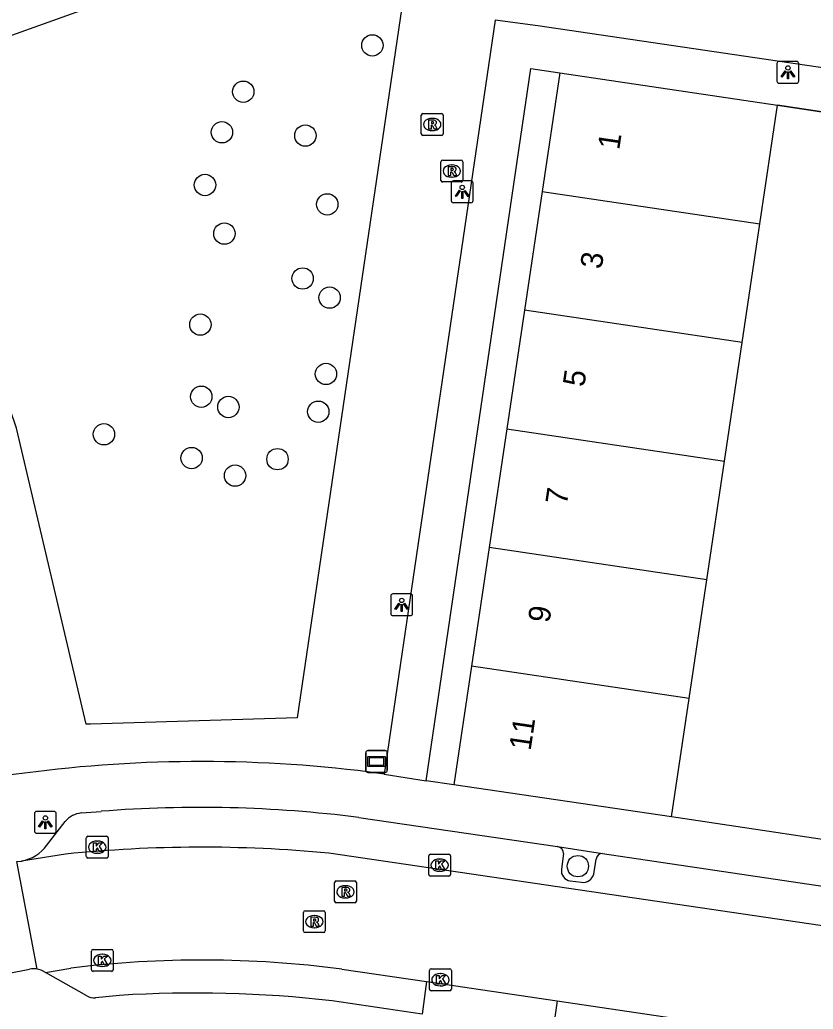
# Model space of a CAD drawing. Extents: x 164150 to 165261, y 382513 to 383432.
# Drawn here: x 164295.54 to 164331.87, y 383301.75 to 383347.02 of the extents above; entities that cross this region are included whole.
import ezdxf

# ---------------------------------------------------------------- set-up
doc = ezdxf.new("R2010")
doc.units = 0
for name, color, linetype in [('IMGEO_Boom', 7, 'Continuous'), ('IMGEO_Groenvoorziening', 7, 'Continuous'), ('IMGEO_Kolk', 7, 'Continuous'), ('IMGEO_Lichtpunt', 7, 'Continuous'), ('IMGEO_Muur', 7, 'Continuous'), ('IMGEO_Pand', 7, 'Continuous'), ('IMGEO_Pand_nummerreeks', 7, 'Continuous'), ('IMGEO_Parkeervlak_open', 7, 'Continuous'), ('IMGEO_Rijbaan_lokaal_open', 7, 'Continuous'), ('IMGEO_Rioolput', 7, 'Continuous'), ('IMGEO_Straatnaambord', 7, 'Continuous'), ('IMGEO_Voetpad_open', 7, 'Continuous')]:
    doc.layers.add(name, color=color, linetype=linetype)

msp = doc.modelspace()

# ---------------------------------------------------------------- linework, layer by layer
at = {"layer": 'IMGEO_Boom'}
for centre in [(164311.683, 383345.85), (164305.77, 383343.73), (164304.793, 383341.875), (164308.615, 383341.724), (164304.019, 383339.462), (164309.619, 383338.575), (164304.909, 383337.24), (164308.491, 383335.183), (164309.723, 383334.308), (164303.806, 383333.073), (164309.559, 383330.815), (164303.846, 383329.771), (164305.09, 383329.302), (164309.204, 383329.088), (164299.39, 383328.055), (164303.403, 383326.964), (164307.339, 383326.915), (164305.396, 383326.165), (164321.094, 383308.291)]:
    msp.add_circle(centre, 0.489, dxfattribs=at)
at = {"layer": 'IMGEO_Groenvoorziening'}
msp.add_lwpolyline([(164308.247, 383315.073), (164298.768, 383314.794), (164298.574, 383314.789), (164295.387, 383328.333), (164289.902, 383344.437), (164313.822, 383353.004), (164308.247, 383315.073)], dxfattribs=at)
at = {"layer": 'IMGEO_Kolk'}
for p, q in [((164298.584, 383308.733), (164298.584, 383309.585)), ((164298.659, 383309.659), (164299.511, 383309.659)), ((164299.072, 383309.439), (164299.097, 383309.439)), ((164299.585, 383309.585), (164299.585, 383308.733)), ((164299.095, 383308.879), (164299.07, 383308.879)), ((164314.339, 383308.836), (164315.191, 383308.836)), ((164299.511, 383308.659), (164298.659, 383308.659)), ((164314.264, 383307.91), (164314.264, 383308.762)), ((164314.752, 383308.616), (164314.777, 383308.616)), ((164315.265, 383308.762), (164315.265, 383307.91)), ((164314.775, 383308.056), (164314.75, 383308.056)), ((164315.191, 383307.836), (164314.339, 383307.836)), ((164298.815, 383303.553), (164298.815, 383304.405)), ((164298.89, 383304.479), (164299.742, 383304.479)), ((164299.816, 383304.405), (164299.816, 383303.553)), ((164299.303, 383304.259), (164299.328, 383304.259)), ((164299.742, 383303.479), (164298.89, 383303.479)), ((164299.326, 383303.699), (164299.301, 383303.699)), ((164314.3, 383302.667), (164314.3, 383303.519)), ((164314.375, 383303.593), (164315.227, 383303.593)), ((164315.301, 383303.519), (164315.301, 383302.667)), ((164314.788, 383303.373), (164314.813, 383303.373)), ((164315.227, 383302.593), (164314.375, 383302.593)), ((164314.811, 383302.813), (164314.786, 383302.813))]:
    msp.add_line(p, q, dxfattribs=at)
for points in [[(164298.584, 383308.733), (164298.584, 383309.585)], [(164298.659, 383309.659), (164299.511, 383309.659)], [(164298.905, 383309.359), (164299.028, 383309.359), (164299.028, 383309.208), (164299.158, 383309.359), (164299.322, 383309.359), (164299.176, 383309.208), (164299.329, 383308.959), (164299.177, 383308.959), (164299.092, 383309.123), (164299.028, 383309.056), (164299.028, 383308.959), (164298.905, 383308.959), (164298.905, 383309.359)], [(164299.585, 383309.585), (164299.585, 383308.733)], [(164314.339, 383308.836), (164315.191, 383308.836)], [(164299.511, 383308.659), (164298.659, 383308.659)], [(164314.264, 383307.91), (164314.264, 383308.762)], [(164314.585, 383308.536), (164314.708, 383308.536), (164314.708, 383308.385), (164314.838, 383308.536), (164315.002, 383308.536), (164314.856, 383308.385), (164315.009, 383308.136), (164314.857, 383308.136), (164314.772, 383308.3), (164314.708, 383308.233), (164314.708, 383308.136), (164314.585, 383308.136), (164314.585, 383308.536)], [(164315.265, 383308.762), (164315.265, 383307.91)], [(164315.191, 383307.836), (164314.339, 383307.836)], [(164298.815, 383303.553), (164298.815, 383304.405)], [(164298.89, 383304.479), (164299.742, 383304.479)], [(164299.816, 383304.405), (164299.816, 383303.553)], [(164299.136, 383304.179), (164299.259, 383304.179), (164299.259, 383304.028), (164299.389, 383304.179), (164299.553, 383304.179), (164299.407, 383304.028), (164299.56, 383303.779), (164299.408, 383303.779), (164299.323, 383303.943), (164299.259, 383303.876), (164299.259, 383303.779), (164299.136, 383303.779), (164299.136, 383304.179)], [(164299.742, 383303.479), (164298.89, 383303.479)], [(164314.3, 383302.667), (164314.3, 383303.519)], [(164314.375, 383303.593), (164315.227, 383303.593)], [(164315.301, 383303.519), (164315.301, 383302.667)], [(164314.621, 383303.293), (164314.744, 383303.293), (164314.744, 383303.142), (164314.874, 383303.293), (164315.038, 383303.293), (164314.892, 383303.142), (164315.045, 383302.893), (164314.893, 383302.893), (164314.808, 383303.057), (164314.744, 383302.99), (164314.744, 383302.893), (164314.621, 383302.893), (164314.621, 383303.293)], [(164315.227, 383302.593), (164314.375, 383302.593)]]:
    msp.add_lwpolyline(points, dxfattribs=at)
for centre, start, end in [((164298.661, 383309.583), 91.552, 178.448), ((164298.661, 383309.583), 91.552, 178.448), ((164299.509, 383309.583), 1.552, 88.448), ((164299.509, 383309.583), 1.552, 88.448), ((164314.341, 383308.76), 91.552, 178.448), ((164314.341, 383308.76), 91.552, 178.448), ((164315.189, 383308.76), 1.552, 88.448), ((164315.189, 383308.76), 1.552, 88.448), ((164298.661, 383308.735), 181.552, 268.448), ((164298.661, 383308.735), 181.552, 268.448), ((164299.509, 383308.735), 271.552, 358.448), ((164299.509, 383308.735), 271.552, 358.448), ((164314.341, 383307.912), 181.552, 268.448), ((164314.341, 383307.912), 181.552, 268.448), ((164315.189, 383307.912), 271.552, 358.448), ((164315.189, 383307.912), 271.552, 358.448), ((164298.892, 383304.403), 91.552, 178.448), ((164298.892, 383304.403), 91.552, 178.448), ((164299.74, 383304.403), 1.552, 88.448), ((164299.74, 383304.403), 1.552, 88.448), ((164298.892, 383303.555), 181.552, 268.448), ((164298.892, 383303.555), 181.552, 268.448), ((164299.74, 383303.555), 271.552, 358.448), ((164299.74, 383303.555), 271.552, 358.448), ((164314.377, 383303.517), 91.552, 178.448), ((164314.377, 383303.517), 91.552, 178.448), ((164315.225, 383303.517), 1.552, 88.448), ((164315.225, 383303.517), 1.552, 88.448), ((164314.377, 383302.669), 181.552, 268.448), ((164314.377, 383302.669), 181.552, 268.448), ((164315.225, 383302.669), 271.552, 358.448), ((164315.225, 383302.669), 271.552, 358.448)]:
    msp.add_arc(centre, 0.0765, start, end, dxfattribs=at)
for centre, major_axis, ratio, start_param, end_param in [((164299.071, 383309.159), (-0.387, 0.002), 0.722429, 4.712389, 7.853982), ((164299.096, 383309.159), (-0.39, 0.002), 0.717154, 1.570796, 4.712389), ((164314.751, 383308.336), (-0.387, 0.002), 0.722429, 4.712389, 7.853982), ((164314.776, 383308.336), (-0.39, 0.002), 0.717154, 1.570796, 4.712389), ((164299.302, 383303.979), (-0.387, 0.002), 0.722429, 4.712389, 7.853982), ((164299.327, 383303.979), (-0.39, 0.002), 0.717154, 1.570796, 4.712389), ((164314.787, 383303.093), (-0.387, 0.002), 0.722429, 4.712389, 7.853982), ((164314.812, 383303.093), (-0.39, 0.002), 0.717154, 1.570796, 4.712389)]:
    msp.add_ellipse(centre, major_axis=major_axis, ratio=ratio, start_param=start_param, end_param=end_param, dxfattribs=at)
at = {"layer": 'IMGEO_Lichtpunt'}
for p, q in [((164331.116, 383345.114), (164330.308, 383345.114)), ((164331.116, 383345.114), (164330.308, 383345.114)), ((164330.214, 383345.019), (164330.214, 383344.212)), ((164330.214, 383345.019), (164330.214, 383344.212)), ((164331.21, 383344.212), (164331.21, 383345.019)), ((164331.21, 383344.212), (164331.21, 383345.019)), ((164330.308, 383344.118), (164331.116, 383344.118)), ((164330.308, 383344.118), (164331.116, 383344.118)), ((164316.2, 383339.649), (164315.392, 383339.649)), ((164316.2, 383339.649), (164315.392, 383339.649)), ((164315.298, 383339.554), (164315.298, 383338.747)), ((164315.298, 383339.554), (164315.298, 383338.747)), ((164316.294, 383338.747), (164316.294, 383339.554)), ((164316.294, 383338.747), (164316.294, 383339.554)), ((164315.392, 383338.653), (164316.2, 383338.653)), ((164315.392, 383338.653), (164316.2, 383338.653)), ((164312.528, 383320.656), (164312.528, 383319.849)), ((164312.528, 383320.656), (164312.528, 383319.849)), ((164313.43, 383320.751), (164312.622, 383320.751)), ((164313.43, 383320.751), (164312.622, 383320.751)), ((164313.524, 383319.849), (164313.524, 383320.656)), ((164313.524, 383319.849), (164313.524, 383320.656)), ((164312.622, 383319.755), (164313.43, 383319.755)), ((164312.622, 383319.755), (164313.43, 383319.755)), ((164296.209, 383310.699), (164296.209, 383309.892)), ((164296.209, 383310.699), (164296.209, 383309.892)), ((164297.111, 383310.794), (164296.303, 383310.794)), ((164297.111, 383310.794), (164296.303, 383310.794)), ((164297.205, 383309.892), (164297.205, 383310.699)), ((164297.205, 383309.892), (164297.205, 383310.699)), ((164296.303, 383309.798), (164297.111, 383309.798)), ((164296.303, 383309.798), (164297.111, 383309.798))]:
    msp.add_line(p, q, dxfattribs=at)
for points in [[(164330.588, 383344.683), (164330.627, 383344.655), (164330.439, 383344.393), (164330.401, 383344.42), (164330.588, 383344.683)], [(164330.69, 383344.635), (164330.737, 383344.635), (164330.737, 383344.313), (164330.69, 383344.313), (164330.69, 383344.635)], [(164330.8, 383344.655), (164330.838, 383344.682), (164331.025, 383344.42), (164330.986, 383344.392), (164330.8, 383344.655)], [(164315.672, 383339.218), (164315.711, 383339.19), (164315.523, 383338.928), (164315.485, 383338.955), (164315.672, 383339.218)], [(164315.774, 383339.17), (164315.821, 383339.17), (164315.821, 383338.848), (164315.774, 383338.848), (164315.774, 383339.17)], [(164315.884, 383339.19), (164315.922, 383339.217), (164316.109, 383338.955), (164316.07, 383338.927), (164315.884, 383339.19)], [(164312.902, 383320.32), (164312.941, 383320.292), (164312.753, 383320.03), (164312.715, 383320.057), (164312.902, 383320.32)], [(164313.004, 383320.272), (164313.051, 383320.272), (164313.051, 383319.95), (164313.004, 383319.95), (164313.004, 383320.272)], [(164313.114, 383320.292), (164313.152, 383320.319), (164313.339, 383320.057), (164313.3, 383320.029), (164313.114, 383320.292)], [(164296.583, 383310.363), (164296.622, 383310.335), (164296.434, 383310.073), (164296.396, 383310.1), (164296.583, 383310.363)], [(164296.685, 383310.315), (164296.732, 383310.315), (164296.732, 383309.993), (164296.685, 383309.993), (164296.685, 383310.315)], [(164296.795, 383310.335), (164296.833, 383310.362), (164297.02, 383310.1), (164296.981, 383310.072), (164296.795, 383310.335)]]:
    msp.add_lwpolyline(points, dxfattribs=at)
for centre in [(164330.713, 383344.817), (164315.797, 383339.352), (164313.027, 383320.454), (164296.708, 383310.497)]:
    msp.add_circle(centre, 0.0994, dxfattribs=at)
for centre, start, end in [((164330.308, 383345.019), 90, 180), ((164330.308, 383345.019), 90, 180), ((164331.116, 383345.019), 0, 90), ((164331.116, 383345.019), 0, 90), ((164330.308, 383344.212), 180, 270), ((164330.308, 383344.212), 180, 270), ((164331.116, 383344.212), 270, 0), ((164331.116, 383344.212), 270, 360), ((164315.392, 383339.554), 90, 180), ((164315.392, 383339.554), 90, 180), ((164316.2, 383339.554), 0, 90), ((164316.2, 383339.554), 0, 90), ((164315.392, 383338.747), 180, 270), ((164315.392, 383338.747), 180, 270), ((164316.2, 383338.747), 270, 0), ((164316.2, 383338.747), 270, 360), ((164312.622, 383320.656), 90, 180), ((164312.622, 383320.656), 90, 180), ((164313.43, 383320.656), 0, 90), ((164313.43, 383320.656), 0, 90), ((164312.622, 383319.849), 180, 270), ((164312.622, 383319.849), 180, 270), ((164313.43, 383319.849), 270, 0), ((164313.43, 383319.849), 270, 360), ((164296.303, 383310.699), 90, 180), ((164296.303, 383310.699), 90, 180), ((164297.111, 383310.699), 0, 90), ((164297.111, 383310.699), 0, 90), ((164296.303, 383309.892), 180, 270), ((164296.303, 383309.892), 180, 270), ((164297.111, 383309.892), 270, 0), ((164297.111, 383309.892), 270, 360)]:
    msp.add_arc(centre, 0.0946, start, end, dxfattribs=at)
at = {"layer": 'IMGEO_Muur'}
for points in [[(164340.573, 383341.556), (164330.233, 383343.112)], [(164335.741, 383308.998), (164325.386, 383310.546)]]:
    msp.add_lwpolyline(points, dxfattribs=at)
at = {"layer": 'IMGEO_Pand'}
for points in [[(164320.273, 383344.594), (164319.463, 383339.163)], [(164320.273, 383344.594), (164330.233, 383343.112)], [(164329.426, 383337.691), (164330.233, 383343.112)], [(164319.463, 383339.163), (164318.654, 383333.732)], [(164319.463, 383339.163), (164329.426, 383337.691)], [(164328.618, 383332.26), (164329.426, 383337.691)], [(164318.654, 383333.732), (164317.845, 383328.301)], [(164328.618, 383332.26), (164318.654, 383333.732)], [(164327.81, 383326.829), (164328.618, 383332.26)], [(164317.845, 383328.301), (164317.036, 383322.87)], [(164317.845, 383328.301), (164327.81, 383326.829)], [(164327.001, 383321.398), (164327.81, 383326.829)], [(164317.036, 383322.87), (164316.226, 383317.439)], [(164327.001, 383321.398), (164317.036, 383322.87)], [(164326.193, 383315.967), (164327.001, 383321.398)], [(164316.226, 383317.439), (164315.417, 383312.007)], [(164326.193, 383315.967), (164316.226, 383317.439)], [(164325.386, 383310.546), (164326.193, 383315.967)], [(164325.386, 383310.546), (164315.417, 383312.007)]]:
    msp.add_lwpolyline(points, dxfattribs=at)
at = {"layer": 'IMGEO_Parkeervlak_open'}
for points in [[(164320.444, 383308.866), (164320.341, 383308.147)], [(164321.822, 383307.932), (164321.93, 383308.606)], [(164320.745, 383307.613), (164321.255, 383307.553)]]:
    msp.add_lwpolyline(points, dxfattribs=at)
for centre, radius, start, end in [((164320.089, 383308.844), 0.356, 3.5346, 78.6136), ((164322.21, 383308.585), 0.281, 86.2847, 175.7049), ((164320.809, 383308.081), 0.472, 171.9573, 262.2617), ((164321.325, 383308.061), 0.513, 262.1225, 345.3974)]:
    msp.add_arc(centre, radius, start, end, dxfattribs=at)
at = {"layer": 'IMGEO_Rijbaan_lokaal_open'}
for points in [[(164297.635, 383308.843), (164295.617, 383308.525)], [(164354.167, 383302.338), (164309.687, 383308.887)], [(164295.396, 383308.499), (164295.617, 383308.525)], [(164296.338, 383303.578), (164295.396, 383308.499)], [(164292.986, 383302.941), (164293.428, 383303.084), (164293.442, 383303.088), (164293.947, 383303.187), (164295.98, 383303.584)], [(164296.717, 383303.419), (164296.572, 383303.5)], [(164296.717, 383303.419), (164297.881, 383303.624)], [(164310.282, 383303.577), (164314.168, 383303.013)], [(164314.168, 383303.013), (164320.144, 383302.126)], [(164320.144, 383302.126), (164331.054, 383300.519)]]:
    msp.add_lwpolyline(points, dxfattribs=at)
for centre, radius, start, end in [((164303.886, 383247.256), 61.904, 84.62285, 95.7955), ((164303.897, 383254.821), 49.173, 82.5387, 97.027), ((164296.143, 383302.626), 0.972, 78.4233, 99.6563), ((164296.175, 383302.698), 0.895, 63.6444, 79.4857)]:
    msp.add_arc(centre, radius, start, end, dxfattribs=at)
at = {"layer": 'IMGEO_Rioolput'}
for p, q in [((164313.924, 383341.806), (164313.924, 383342.658)), ((164313.999, 383342.732), (164314.851, 383342.732)), ((164314.412, 383342.512), (164314.437, 383342.512)), ((164314.925, 383342.658), (164314.925, 383341.806)), ((164314.435, 383341.952), (164314.41, 383341.952)), ((164314.851, 383341.732), (164313.999, 383341.732)), ((164314.822, 383339.673), (164314.822, 383340.525)), ((164314.897, 383340.599), (164315.749, 383340.599)), ((164315.823, 383340.525), (164315.823, 383339.673)), ((164315.31, 383340.379), (164315.335, 383340.379)), ((164315.333, 383339.819), (164315.308, 383339.819)), ((164315.749, 383339.599), (164314.897, 383339.599)), ((164309.951, 383306.692), (164309.951, 383307.544)), ((164310.026, 383307.618), (164310.878, 383307.618)), ((164310.952, 383307.544), (164310.952, 383306.692)), ((164310.439, 383307.398), (164310.464, 383307.398)), ((164310.878, 383306.618), (164310.026, 383306.618)), ((164310.462, 383306.838), (164310.437, 383306.838)), ((164308.527, 383305.325), (164308.527, 383306.177)), ((164308.602, 383306.251), (164309.454, 383306.251)), ((164309.528, 383306.177), (164309.528, 383305.325)), ((164309.015, 383306.031), (164309.04, 383306.031)), ((164309.454, 383305.251), (164308.602, 383305.251)), ((164309.038, 383305.471), (164309.013, 383305.471))]:
    msp.add_line(p, q, dxfattribs=at)
for points in [[(164313.924, 383341.806), (164313.924, 383342.658)], [(164313.999, 383342.732), (164314.851, 383342.732)], [(164314.513, 383342.43), (164314.261, 383342.432), (164314.261, 383342.032)], [(164314.439, 383342.351), (164314.385, 383342.351), (164314.385, 383342.27)], [(164314.925, 383342.658), (164314.925, 383341.806)], [(164314.261, 383342.032), (164314.385, 383342.032), (164314.385, 383342.194), (164314.396, 383342.194)], [(164314.385, 383342.27), (164314.437, 383342.27)], [(164314.443, 383342.165), (164314.514, 383342.032), (164314.654, 383342.032), (164314.589, 383342.158)], [(164314.851, 383341.732), (164313.999, 383341.732)], [(164314.822, 383339.673), (164314.822, 383340.525)], [(164314.897, 383340.599), (164315.749, 383340.599)], [(164315.823, 383340.525), (164315.823, 383339.673)], [(164315.411, 383340.297), (164315.159, 383340.299), (164315.159, 383339.899)], [(164315.159, 383339.899), (164315.283, 383339.899), (164315.283, 383340.061), (164315.294, 383340.061)], [(164315.337, 383340.218), (164315.283, 383340.218), (164315.283, 383340.137)], [(164315.283, 383340.137), (164315.335, 383340.137)], [(164315.341, 383340.032), (164315.412, 383339.899), (164315.552, 383339.899), (164315.487, 383340.025)], [(164315.749, 383339.599), (164314.897, 383339.599)], [(164309.951, 383306.692), (164309.951, 383307.544)], [(164310.026, 383307.618), (164310.878, 383307.618)], [(164310.952, 383307.544), (164310.952, 383306.692)], [(164310.54, 383307.316), (164310.288, 383307.318), (164310.288, 383306.918)], [(164310.288, 383306.918), (164310.412, 383306.918), (164310.412, 383307.08), (164310.423, 383307.08)], [(164310.466, 383307.237), (164310.412, 383307.237), (164310.412, 383307.156)], [(164310.412, 383307.156), (164310.464, 383307.156)], [(164310.47, 383307.051), (164310.541, 383306.918), (164310.681, 383306.918), (164310.616, 383307.044)], [(164310.878, 383306.618), (164310.026, 383306.618)], [(164308.527, 383305.325), (164308.527, 383306.177)], [(164308.602, 383306.251), (164309.454, 383306.251)], [(164309.528, 383306.177), (164309.528, 383305.325)], [(164309.116, 383305.949), (164308.864, 383305.951), (164308.864, 383305.551)], [(164308.864, 383305.551), (164308.988, 383305.551), (164308.988, 383305.713), (164308.999, 383305.713)], [(164309.042, 383305.87), (164308.988, 383305.87), (164308.988, 383305.789)], [(164308.988, 383305.789), (164309.04, 383305.789)], [(164309.046, 383305.684), (164309.117, 383305.551), (164309.257, 383305.551), (164309.192, 383305.677)], [(164309.454, 383305.251), (164308.602, 383305.251)]]:
    msp.add_lwpolyline(points, dxfattribs=at)
for centre, radius, start, end in [((164314.001, 383342.656), 0.0765, 91.552, 178.448), ((164314.001, 383342.656), 0.0765, 91.552, 178.448), ((164314.445, 383342.255), 0.0964, 77.0061, 93.1865), ((164314.459, 383342.312), 0.0378, 276.6634, 79.6772), ((164314.512, 383342.32), 0.109, 350.3612, 89.416), ((164314.849, 383342.656), 0.0765, 1.552, 88.448), ((164314.849, 383342.656), 0.0765, 1.552, 88.448), ((164314.395, 383342.141), 0.0533, 26.0293, 88.6989), ((164314.421, 383342.459), 0.19, 274.7715, 282.9687), ((164314.51, 383342.32), 0.112, 277.5842, 350.9817), ((164314.494, 383342.105), 0.108, 29.5134, 73.7905), ((164314.001, 383341.808), 0.0765, 181.552, 268.448), ((164314.001, 383341.808), 0.0765, 181.552, 268.448), ((164314.849, 383341.808), 0.0765, 271.552, 358.448), ((164314.849, 383341.808), 0.0765, 271.552, 358.448), ((164314.899, 383340.523), 0.0765, 91.552, 178.448), ((164314.899, 383340.523), 0.0765, 91.552, 178.448), ((164315.747, 383340.523), 0.0765, 1.552, 88.448), ((164315.747, 383340.523), 0.0765, 1.552, 88.448), ((164315.293, 383340.008), 0.0533, 26.0293, 88.6989), ((164315.319, 383340.326), 0.19, 274.7715, 282.9687), ((164315.343, 383340.122), 0.0964, 77.0061, 93.1865), ((164315.357, 383340.179), 0.0378, 276.6634, 79.6772), ((164315.41, 383340.187), 0.109, 350.3612, 89.416), ((164315.408, 383340.187), 0.112, 277.5842, 350.9817), ((164315.392, 383339.972), 0.108, 29.5134, 73.7905), ((164314.899, 383339.675), 0.0765, 181.552, 268.448), ((164314.899, 383339.675), 0.0765, 181.552, 268.448), ((164315.747, 383339.675), 0.0765, 271.552, 358.448), ((164315.747, 383339.675), 0.0765, 271.552, 358.448), ((164310.028, 383307.542), 0.0765, 91.552, 178.448), ((164310.028, 383307.542), 0.0765, 91.552, 178.448), ((164310.876, 383307.542), 0.0765, 1.552, 88.448), ((164310.876, 383307.542), 0.0765, 1.552, 88.448), ((164310.422, 383307.027), 0.0533, 26.0293, 88.6989), ((164310.448, 383307.345), 0.19, 274.7715, 282.9687), ((164310.472, 383307.141), 0.0964, 77.0061, 93.1865), ((164310.486, 383307.198), 0.0378, 276.6634, 79.6772), ((164310.539, 383307.206), 0.109, 350.3612, 89.416), ((164310.537, 383307.206), 0.112, 277.5842, 350.9817), ((164310.521, 383306.991), 0.108, 29.5134, 73.7905), ((164310.028, 383306.694), 0.0765, 181.552, 268.448), ((164310.028, 383306.694), 0.0765, 181.552, 268.448), ((164310.876, 383306.694), 0.0765, 271.552, 358.448), ((164310.876, 383306.694), 0.0765, 271.552, 358.448), ((164308.604, 383306.175), 0.0765, 91.552, 178.448), ((164308.604, 383306.175), 0.0765, 91.552, 178.448), ((164309.452, 383306.175), 0.0765, 1.552, 88.448), ((164309.452, 383306.175), 0.0765, 1.552, 88.448), ((164308.998, 383305.66), 0.0533, 26.0293, 88.6989), ((164309.024, 383305.978), 0.19, 274.7715, 282.9687), ((164309.048, 383305.774), 0.0964, 77.0061, 93.1865), ((164309.062, 383305.831), 0.0378, 276.6634, 79.6772), ((164309.115, 383305.839), 0.109, 350.3612, 89.416), ((164309.113, 383305.839), 0.112, 277.5842, 350.9817), ((164309.097, 383305.624), 0.108, 29.5134, 73.7905), ((164308.604, 383305.327), 0.0765, 181.552, 268.448), ((164308.604, 383305.327), 0.0765, 181.552, 268.448), ((164309.452, 383305.327), 0.0765, 271.552, 358.448), ((164309.452, 383305.327), 0.0765, 271.552, 358.448)]:
    msp.add_arc(centre, radius, start, end, dxfattribs=at)
for centre, major_axis, ratio, start_param, end_param in [((164314.411, 383342.232), (-0.387, 0.002), 0.722429, 4.712389, 7.853982), ((164314.436, 383342.232), (-0.39, 0.002), 0.717154, 1.570796, 4.712389), ((164315.309, 383340.099), (-0.387, 0.002), 0.722429, 4.712389, 7.853982), ((164315.334, 383340.099), (-0.39, 0.002), 0.717154, 1.570796, 4.712389), ((164310.438, 383307.118), (-0.387, 0.002), 0.722429, 4.712389, 7.853982), ((164310.463, 383307.118), (-0.39, 0.002), 0.717154, 1.570796, 4.712389), ((164309.014, 383305.751), (-0.387, 0.002), 0.722429, 4.712389, 7.853982), ((164309.039, 383305.751), (-0.39, 0.002), 0.717154, 1.570796, 4.712389)]:
    msp.add_ellipse(centre, major_axis=major_axis, ratio=ratio, start_param=start_param, end_param=end_param, dxfattribs=at)
at = {"layer": 'IMGEO_Straatnaambord'}
for p, q in [((164311.378, 383312.684), (164311.378, 383313.484)), ((164311.378, 383313.484), (164311.378, 383312.684)), ((164311.478, 383313.584), (164312.268, 383313.584)), ((164312.268, 383313.584), (164311.478, 383313.584)), ((164312.368, 383313.484), (164312.368, 383312.684)), ((164312.368, 383312.684), (164312.368, 383313.484)), ((164312.268, 383312.584), (164311.478, 383312.584)), ((164311.478, 383312.584), (164312.268, 383312.584))]:
    msp.add_line(p, q, dxfattribs=at)
for points in [[(164311.479, 383313.316), (164312.267, 383313.316), (164312.267, 383312.852), (164311.479, 383312.852), (164311.479, 383313.316)], [(164311.544, 383313.251), (164311.544, 383312.917), (164312.202, 383312.917), (164312.202, 383313.251), (164311.544, 383313.251)]]:
    msp.add_lwpolyline(points, dxfattribs=at)
for centre, start, end in [((164311.478, 383313.484), 90, 180), ((164311.478, 383313.484), 90, 180), ((164312.268, 383313.484), 0, 90), ((164312.268, 383313.484), 360, 90), ((164311.478, 383312.684), 180, 270), ((164311.478, 383312.684), 180, 270), ((164312.268, 383312.684), 270, 0), ((164312.268, 383312.684), 270, 0)]:
    msp.add_arc(centre, 0.1, start, end, dxfattribs=at)
at = {"layer": 'IMGEO_Voetpad_open'}
for points in [[(164364.451, 383340.089), (164361.497, 383340.519), (164319.267, 383346.752), (164317.302, 383347.003), (164312.229, 383312.499)], [(164314.155, 383312.192), (164318.947, 383344.792), (164320.273, 383344.594)], [(164330.233, 383343.112), (164340.573, 383341.556)], [(164312.229, 383312.499), (164311.017, 383312.663)], [(164312.229, 383312.499), (164314.155, 383312.192)], [(164315.417, 383312.007), (164314.155, 383312.192)], [(164298.346, 383310.725), (164299.261, 383310.8)], [(164296.778, 383309.253), (164297.615, 383310.34)], [(164311.06, 383310.519), (164320.159, 383309.193)], [(164335.741, 383308.998), (164325.386, 383310.546)], [(164320.159, 383309.193), (164322.228, 383308.865)], [(164322.228, 383308.865), (164345.054, 383305.487)], [(164298.606, 383302.356), (164296.717, 383303.419)], [(164314.168, 383303.013), (164313.968, 383301.521)], [(164300.098, 383302.376), (164298.998, 383302.267)], [(164313.968, 383301.521), (164309.843, 383302.124)], [(164320.144, 383302.126), (164319.926, 383300.65)]]:
    msp.add_lwpolyline(points, dxfattribs=at)
for centre, radius, start, end in [((164303.842, 383251.078), 62.001, 83.35464, 98.43428), ((164298.46, 383309.622), 1.108, 95.8936, 139.6557), ((164303.799, 383253.475), 57.505, 82.74563, 94.52583), ((164295.297, 383310.326), 1.829, 280.0892, 324.09), ((164303.571, 383248.114), 54.373, 83.3757, 93.6617), ((164298.927, 383302.861), 0.598, 237.586, 276.8308)]:
    msp.add_arc(centre, radius, start, end, dxfattribs=at)

# ---------------------------------------------------------------- texts
at = {"layer": 'IMGEO_Pand_nummerreeks'}
for s, p in [('1', (164322.988, 383341.041)), ('3', (164322.182, 383335.582)), ('5', (164321.386, 383330.193)), ('7', (164320.589, 383324.79)), ('9', (164319.792, 383319.394)), ('11', (164318.93, 383313.552))]:
    msp.add_text(s, height=1, rotation=81.6025, dxfattribs=at).set_placement(p)

doc.saveas('drawing.dxf')
